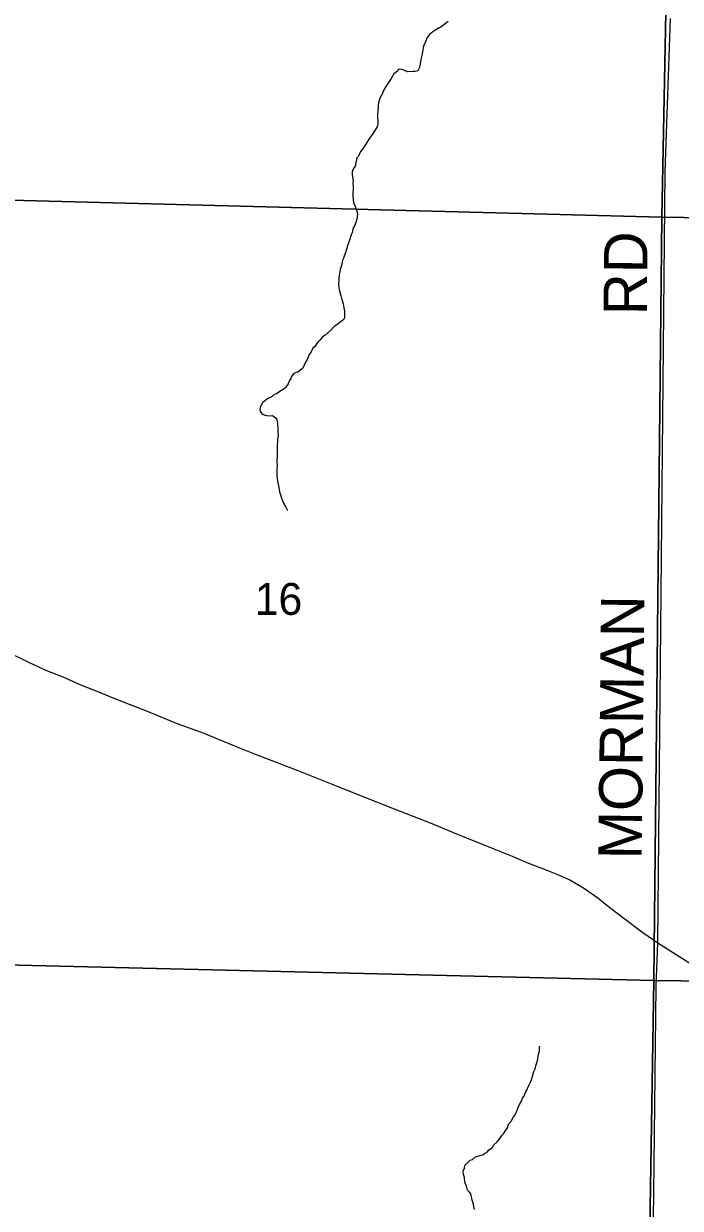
# Model space of a CAD drawing. Extents: x 1310247 to 1552180, y 377264 to 706493.
# Drawn here: x 1357929 to 1362474, y 528205 to 536402 of the extents above; entities that cross this region are included whole.
import ezdxf

# ---------------------------------------------------------------- set-up
doc = ezdxf.new("R2010")
doc.units = 0
for name, color, linetype in [('GM_X_County_Road', 7, 'Continuous'), ('GM_X_Minor_River', 7, 'Continuous'), ('GM_X_Section', 7, 'Continuous'), ('GM_X_Section_Text', 7, 'Continuous'), ('GM_X_State_Route', 7, 'Continuous'), ('GM_X_Township_Road', 7, 'Continuous'), ('GM_X_Township_Road_Text', 7, 'Continuous')]:
    doc.layers.add(name, color=color, linetype=linetype)

msp = doc.modelspace()

# ---------------------------------------------------------------- linework, layer by layer
at = {"layer": 'GM_X_County_Road'}
msp.add_lwpolyline([(1362232.9, 524525), (1362243.6, 525056.6), (1362259.2, 525839.8), (1362282.3, 527558.7), (1362293.9, 528510.9), (1362307.5, 529740.9), (1362317.6, 530042.7)], dxfattribs=at)
at = {"layer": 'GM_X_Minor_River'}
for points in [[(1360868.1, 536417.7), (1360845.6, 536400.2), (1360817, 536378.8), (1360804.8, 536373.1), (1360782.4, 536359.6), (1360762, 536346.1), (1360737.5, 536326.6), (1360723, 536306.9), (1360708, 536269.2), (1360699.6, 536253.3), (1360693.3, 536237.4), (1360690.8, 536219.4), (1360686.3, 536195.5), (1360681.7, 536173.5), (1360677.3, 536153.6), (1360674.9, 536137.6), (1360670.3, 536113.6), (1360665.8, 536093.7), (1360657.4, 536075.8), (1360639.2, 536070.2), (1360625.2, 536070.6), (1360589, 536069.5), (1360547.2, 536084.6), (1360525.1, 536087.1), (1360510.7, 536069.4), (1360492.3, 536055.8), (1360473.4, 536022.2), (1360436, 535966.9), (1360419.3, 535939.2), (1360410.7, 535913.4), (1360400.4, 535899.6), (1360394, 535885.7), (1360389.6, 535869.8), (1360385.3, 535855.8), (1360382.8, 535833.8), (1360382.5, 535821.8), (1360379.9, 535795.8), (1360377.4, 535775.8), (1360378.8, 535749.7), (1360380.5, 535733.6), (1360379.9, 535709.5), (1360375.4, 535687.5), (1360367, 535673.7), (1360344.1, 535638.2), (1360323.4, 535610.6), (1360296.4, 535569.1), (1360273.5, 535533.6), (1360261.1, 535517.8), (1360246.3, 535486.1), (1360236, 535474.3), (1360233.7, 535462.3), (1360229.2, 535442.4), (1360222.6, 535416.5), (1360212.1, 535398.7), (1360203.6, 535376.8), (1360203.2, 535358.8), (1360208.5, 535328.5), (1360210.1, 535312.4), (1360207.8, 535298.4)], [(1360207.8, 535298.4), (1360209.4, 535278.3), (1360207.8, 535210.2), (1360209.2, 535184), (1360212.8, 535167.9), (1360216.5, 535153.8), (1360224.2, 535137.5), (1360229.9, 535123.3), (1360233.6, 535111.2), (1360239.1, 535085), (1360236.6, 535065), (1360234.2, 535049), (1360227.6, 535025.1), (1360219.1, 535003.2), (1360212.8, 534991.3), (1360208.5, 534979.4), (1360202, 534957.5), (1360195.6, 534941.6), (1360186.8, 534909.7), (1360176.1, 534877.9), (1360163.2, 534842), (1360156.6, 534818.1), (1360143.7, 534780.3), (1360135.3, 534764.5), (1360133, 534750.5), (1360128.5, 534728.5), (1360119.8, 534700.7), (1360117.4, 534684.7), (1360113, 534666.7), (1360110.3, 534636.7), (1360109.2, 534590.6), (1360112.6, 534562.4), (1360114.3, 534550.3), (1360123.7, 534520), (1360131.1, 534493.7), (1360140.4, 534463.4), (1360145.8, 534435.1), (1360149.4, 534415), (1360149.1, 534403), (1360150.6, 534382.8), (1360150.4, 534370.8), (1360148.1, 534358.8), (1360135.8, 534349.1), (1360109.2, 534327.7), (1360090.8, 534314.1), (1360078.6, 534306.4), (1360055.9, 534280.8), (1360017, 534245.7), (1359996.6, 534234.2), (1359982.1, 534214.4), (1359963.6, 534194.8), (1359944.9, 534167.2), (1359930.6, 534155.5), (1359920, 534131.7), (1359905.5, 534112), (1359890.7, 534078.3), (1359880.2, 534060.4), (1359869.7, 534038.6), (1359861.2, 534018.8), (1359844.8, 534005.1), (1359826.4, 533991.5), (1359810.2, 533985.9), (1359798.1, 533982.2), (1359781.5, 533958.5), (1359779.2, 533946.6), (1359768.9, 533932.8), (1359760.3, 533908.9), (1359749.9, 533895.1), (1359741.6, 533883.3), (1359725.2, 533869.6), (1359713.1, 533863.9), (1359694.7, 533852.3), (1359678.4, 533840.7), (1359662.2, 533835.1), (1359649.8, 533821.3), (1359631.6, 533813.8), (1359619.4, 533808), (1359596.9, 533790.5), (1359582.6, 533778.9), (1359565.8, 533747.2), (1359563.5, 533733.2), (1359565.2, 533721.1), (1359574.9, 533706.8), (1359586.8, 533698.5), (1359600.7, 533694.1), (1359612.7, 533689.8), (1359626.7, 533689.5), (1359650.9, 533690.9), (1359662.7, 533680.5), (1359678.5, 533670.1), (1359685.8, 533639.8), (1359685.6, 533627.8), (1359689.2, 533611.7), (1359688.4, 533575.5), (1359690, 533559.4), (1359687.5, 533537.4), (1359687, 533517.4), (1359684.2, 533481.3), (1359682.7, 533417.2), (1359681.7, 533371), (1359682.9, 533336.9)], [(1359682.9, 533336.9), (1359680.6, 533324.9), (1359682, 533298.8), (1359681.4, 533272.7), (1359683.1, 533256.6), (1359686.6, 533234.4), (1359691.9, 533204.2), (1359697.3, 533178), (1359701, 533161.8), (1359704.7, 533149.7), (1359708.4, 533135.5), (1359715.9, 533111.3), (1359727.3, 533084.9), (1359744.8, 533056.4), (1359756.3, 533034)], [(1361304.2, 528806.6), (1361316.8, 528832.3), (1361331.3, 528852), (1361337.7, 528867.9), (1361346, 528881.8), (1361350.4, 528897.7), (1361361.1, 528923.5), (1361373.5, 528941.3), (1361382.1, 528967.2), (1361392.5, 528981), (1361398.8, 528994.9), (1361405.2, 529010.8), (1361411.5, 529022.7), (1361415.8, 529034.6), (1361422.2, 529050.5), (1361436.9, 529078.2), (1361441.2, 529090.2), (1361447.5, 529102), (1361451.8, 529118), (1361460.6, 529151.9), (1361471.2, 529173.7), (1361473.6, 529191.7), (1361477.9, 529203.7), (1361484.5, 529227.6), (1361488.8, 529239.5), (1361493.5, 529271.5), (1361500, 529291.4), (1361500.5, 529315.5), (1361502.8, 529327.5)], [(1361049.3, 528196.7), (1361045.7, 528216.9), (1361042, 528233), (1361032.7, 528261.4), (1361023.6, 528303.8), (1361013.8, 528316), (1361002.1, 528330.4), (1360994.7, 528358.7), (1360983.3, 528385), (1360980, 528417.2), (1360972.5, 528439.5), (1360971, 528461.6), (1360979.5, 528481.5), (1360981.9, 528501.5), (1361006.6, 528524.9), (1361018.9, 528538.7), (1361035.1, 528542.3), (1361057.6, 528561.8), (1361079.8, 528567.3), (1361104.1, 528574.7), (1361122.4, 528586.3), (1361138.7, 528595.9), (1361149.1, 528609.7), (1361171.5, 528623.2), (1361184, 528645), (1361206.5, 528664.5), (1361220.9, 528680.2), (1361239.7, 528707.8), (1361250, 528719.6), (1361266.6, 528745.3), (1361277, 528761.1), (1361285.6, 528786.9), (1361304.2, 528806.6)]]:
    msp.add_lwpolyline(points, dxfattribs=at)
at = {"layer": 'GM_X_Section'}
for points in [[(1357228, 540517), (1362449.2, 540374.3), (1362346.4, 535062.1), (1357129, 535198.6)], [(1362449.2, 540374.3), (1367633.9, 540294.5), (1367533.1, 534984.3), (1362346.4, 535062.1)], [(1362346.4, 535062.1), (1362290.3, 529780.7), (1357030.7, 529908.3), (1357129, 535198.6)], [(1367533.1, 534984.3), (1367441.3, 529717.9), (1362290.3, 529780.7), (1362346.4, 535062.1)], [(1357030.7, 529908.3), (1362290.3, 529780.7), (1362206.1, 524496.1), (1356953.9, 524597.4)], [(1362290.3, 529780.7), (1367441.3, 529717.9), (1367393.3, 524436.4), (1362206.1, 524496.1)]]:
    msp.add_lwpolyline(points, close=True, dxfattribs=at)
at = {"layer": 'GM_X_State_Route'}
msp.add_lwpolyline([(1357835.7, 532045.2), (1357959.1, 531985.3), (1358076.4, 531930.5), (1358200.2, 531881.6), (1358318, 531828.8), (1358424.2, 531788), (1358577.2, 531725.6), (1358784.2, 531643.8), (1358985.5, 531562.4), (1359176.8, 531491.7), (1359376.5, 531410.3), (1359549.4, 531341.1), (1359826, 531234.3), (1360104.1, 531123.7), (1360283.9, 531053), (1360494.4, 530970), (1360743.4, 530870.9), (1360897.8, 530807.9), (1360994.6, 530767.2), (1361182.8, 530691.9), (1361311.2, 530640.4), (1361411, 530598.2), (1361538.5, 530548.2), (1361619.2, 530517.5), (1361713, 530475.2), (1361802.9, 530422.2), (1361902.8, 530353.8), (1361965, 530301.6), (1362073.3, 530218.6), (1362214.7, 530113.3), (1362317.6, 530042.7), (1362590.4, 529868.3)], dxfattribs=at)
at = {"layer": 'GM_X_Township_Road'}
msp.add_lwpolyline([(1362317.6, 530042.7), (1362368.8, 535377.5), (1362406.4, 536437.1)], dxfattribs=at)

# ---------------------------------------------------------------- texts
at = {"layer": 'GM_X_Section_Text'}
msp.add_text('16', height=221, rotation=0.00001, dxfattribs=at).set_placement((1359528.7, 532310.8))
at = {"layer": 'GM_X_Township_Road_Text'}
for s, rotation, p in [('RD', 89.50588, (1362242.1, 534383.8)), ('MORMAN', 89.40322, (1362206.8, 530617.7))]:
    msp.add_text(s, height=300, rotation=rotation, dxfattribs=at).set_placement(p)

doc.saveas('drawing.dxf')
